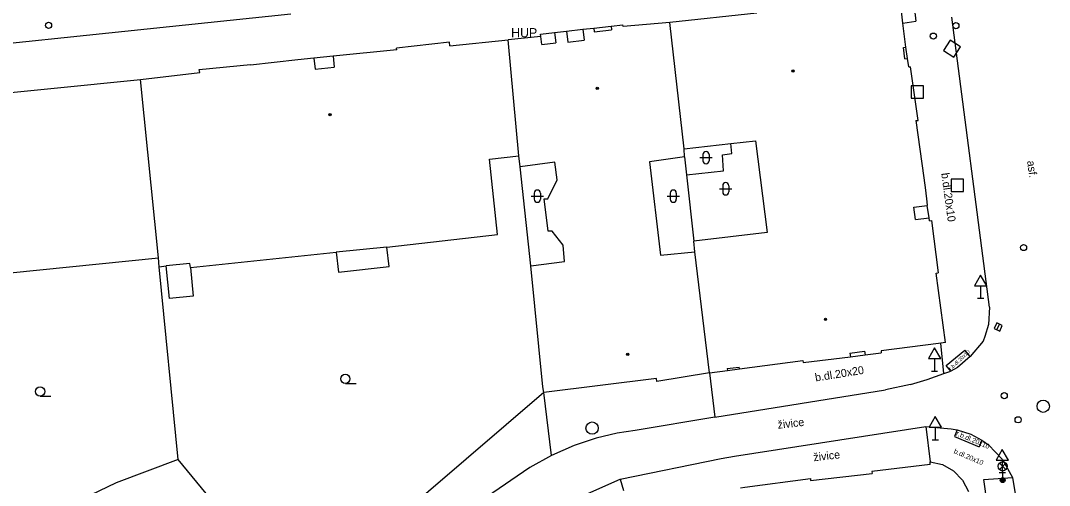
# Model space of a CAD drawing. Extents: x -600309 to -598967, y -1161267 to -1160292.
# Drawn here: x -599224.5 to -599140.9, y -1160472.9 to -1160435.2 of the extents above; entities that cross this region are included whole.
import ezdxf

# ---------------------------------------------------------------- set-up
doc = ezdxf.new("R2010")
doc.units = 0
for name, color, linetype in [('Level 10', 7, 'Continuous'), ('Level 11', 7, 'Continuous'), ('Level 26', 7, 'Continuous'), ('Level 27', 7, 'Continuous'), ('Level 28', 7, 'Continuous'), ('Level 31', 7, 'Continuous'), ('Level 33', 7, 'Continuous'), ('Level 34', 7, 'Continuous'), ('Level 36', 7, 'Continuous'), ('Level 39', 7, 'Continuous'), ('Level 40', 7, 'Continuous'), ('Level 41', 7, 'Continuous'), ('Level 5', 7, 'Continuous'), ('Level 51', 7, 'Continuous'), ('Level 54', 7, 'Continuous'), ('Level 6', 7, 'Continuous'), ('Level 7', 7, 'Continuous')]:
    doc.layers.add(name, color=color, linetype=linetype)

msp = doc.modelspace()

# ---------------------------------------------------------------- linework, layer by layer
at = {"layer": 'Level 10'}
for points in [[(-599242.55, -1160438.78), (-599202.58, -1160434.63)], [(-599145.83, -1160458.45), (-599148.88, -1160434.89)], [(-599145.83, -1160458.45), (-599145.89, -1160459.86), (-599146.21, -1160460.83)], [(-599146.21, -1160460.83), (-599146.34, -1160461.21), (-599147.4, -1160462.46), (-599148.42, -1160463.37)], [(-599152.24, -1160464.73), (-599150.89, -1160464.33), (-599149.52, -1160463.85), (-599148.96, -1160463.66)], [(-599148.42, -1160463.37), (-599148.96, -1160463.66)], [(-599152.24, -1160464.73), (-599154.27, -1160465.17)], [(-599168.13, -1160467.4), (-599154.27, -1160465.17)], [(-599168.13, -1160467.4), (-599174.61, -1160468.4699)], [(-599166.54, -1160470.57), (-599150.98, -1160468.14), (-599148.94, -1160468.34)], [(-599174.61, -1160468.4699), (-599176.07, -1160468.69), (-599177.77, -1160469.1), (-599179.56, -1160469.69), (-599181.4, -1160470.51)], [(-599148.94, -1160468.34), (-599148.44, -1160468.43), (-599147.33, -1160468.78)], [(-599147.33, -1160468.78), (-599146.44, -1160469.25), (-599145.9, -1160469.64), (-599144.75, -1160470.84), (-599143.95, -1160472.3)], [(-599181.4, -1160470.51), (-599183.17, -1160471.4699)], [(-599167.62, -1160470.74), (-599166.54, -1160470.57)], [(-599183.17, -1160471.4699), (-599189.68, -1160475.96)], [(-599175.82, -1160472.43), (-599167.62, -1160470.74)], [(-599143.95, -1160472.3), (-599143.44, -1160475.41)], [(-599194.6599, -1160484.52), (-599191.86, -1160482.03), (-599188.08, -1160479.18), (-599184.69, -1160476.9), (-599181.65, -1160475.14), (-599178.95, -1160473.82), (-599175.82, -1160472.43)]]:
    msp.add_lwpolyline(points, dxfattribs=at)
at = {"layer": 'Level 11'}
for points in [[(-599151.91, -1160434.26), (-599151.8, -1160435.23)], [(-599152.86, -1160435.37), (-599151.8, -1160435.23)], [(-599149.52, -1160463.85), (-599149.76, -1160461.39)], [(-599149.35, -1160463.19), (-599147.83, -1160461.94)], [(-599147.4, -1160462.46), (-599147.83, -1160461.94)], [(-599148.96, -1160463.66), (-599149.35, -1160463.19)], [(-599168.56, -1160463.79), (-599168.13, -1160467.4)], [(-599181.4, -1160470.51), (-599182.03, -1160465.38)], [(-599150.98, -1160468.14), (-599150.65, -1160471.03)], [(-599148.44, -1160468.43), (-599148.67, -1160468.97)], [(-599148.67, -1160468.97), (-599146.67, -1160469.8)], [(-599146.44, -1160469.25), (-599146.67, -1160469.8)], [(-599145.44, -1160478.43), (-599146.27, -1160472.47), (-599143.95, -1160472.3)], [(-599175.82, -1160472.43), (-599175.55, -1160473.36)]]:
    msp.add_lwpolyline(points, dxfattribs=at)
at = {"layer": 'Level 26'}
for points in [[(-599149.5627, -1160437.5919), (-599148.7281, -1160438.1427), (-599148.1773, -1160437.3081), (-599149.0119, -1160436.7573)], [(-599152.19, -1160441.48), (-599151.19, -1160441.48), (-599151.19, -1160440.48), (-599152.19, -1160440.48)], [(-599148.93, -1160449.06), (-599147.93, -1160449.06), (-599147.93, -1160448.06), (-599148.93, -1160448.06)]]:
    msp.add_lwpolyline(points, close=True, dxfattribs=at)
at = {"layer": 'Level 27'}
msp.add_line((-599145.2173, -1160460.2958), (-599145.0027, -1160459.8442), dxfattribs=at)
msp.add_lwpolyline([(-599144.9915, -1160460.4031), (-599144.7769, -1160459.9515), (-599145.2285, -1160459.7369), (-599145.4431, -1160460.1885)], close=True, dxfattribs=at)
for centre in [(-599141.45, -1160466.51), (-599178.1, -1160468.28)]:
    msp.add_circle(centre, 0.5, dxfattribs=at)
at = {"layer": 'Level 28'}
for centre in [(-599222.26, -1160435.56), (-599143.05, -1160453.61), (-599144.62, -1160465.65), (-599143.49, -1160467.61)]:
    msp.add_circle(centre, 0.25, dxfattribs=at)
at = {"layer": 'Level 31'}
for centre in [(-599148.55, -1160435.58), (-599150.38, -1160436.43)]:
    msp.add_circle(centre, 0.25, dxfattribs=at)
at = {"layer": 'Level 33'}
for p, q in [((-599145.015, -1160471.65), (-599144.485, -1160471.12)), ((-599145.015, -1160471.12), (-599144.485, -1160471.65)), ((-599144.75, -1160471.76), (-599144.75, -1160472.51))]:
    msp.add_line(p, q, dxfattribs=at)
for centre, radius in [((-599144.75, -1160471.385), 0.375), ((-599144.75, -1160472.51), 0.2), ((-599144.75, -1160472.51), 0.1445), ((-599144.75, -1160472.51), 0.0876)]:
    msp.add_circle(centre, radius, dxfattribs=at)
at = {"layer": 'Level 34'}
for p, q in [((-599146.54, -1160456.712), (-599146.54, -1160457.73)), ((-599146.79, -1160457.73), (-599146.29, -1160457.73)), ((-599150.28, -1160462.632), (-599150.28, -1160463.65)), ((-599150.53, -1160463.65), (-599150.03, -1160463.65)), ((-599150.2199, -1160468.212), (-599150.2199, -1160469.23)), ((-599150.4699, -1160469.23), (-599149.9699, -1160469.23)), ((-599144.78, -1160470.882), (-599144.78, -1160471.9)), ((-599145.03, -1160471.9), (-599144.53, -1160471.9))]:
    msp.add_line(p, q, dxfattribs=at)
for points in [[(-599147.04, -1160456.712), (-599146.04, -1160456.712), (-599146.54, -1160455.846)], [(-599150.78, -1160462.632), (-599149.78, -1160462.632), (-599150.28, -1160461.766)], [(-599150.7199, -1160468.212), (-599149.7199, -1160468.212), (-599150.2199, -1160467.346)], [(-599145.28, -1160470.882), (-599144.28, -1160470.882), (-599144.78, -1160470.016)]]:
    msp.add_lwpolyline(points, close=True, dxfattribs=at)
at = {"layer": 'Level 36'}
for p, q in [((-599169.346, -1160446.306), (-599168.346, -1160446.306)), ((-599169.096, -1160446.056), (-599169.096, -1160446.556)), ((-599168.596, -1160446.056), (-599168.596, -1160446.556)), ((-599167.746, -1160448.836), (-599166.746, -1160448.836)), ((-599167.496, -1160448.586), (-599167.496, -1160449.086)), ((-599166.996, -1160448.586), (-599166.996, -1160449.086)), ((-599183.056, -1160449.436), (-599182.056, -1160449.436)), ((-599182.806, -1160449.186), (-599182.806, -1160449.686)), ((-599182.306, -1160449.186), (-599182.306, -1160449.686)), ((-599172.016, -1160449.436), (-599171.016, -1160449.436)), ((-599171.766, -1160449.186), (-599171.766, -1160449.686)), ((-599171.266, -1160449.186), (-599171.266, -1160449.686)), ((-599198.15, -1160464.655), (-599197.275, -1160464.655)), ((-599222.95, -1160465.685), (-599222.075, -1160465.685))]:
    msp.add_line(p, q, dxfattribs=at)
for centre in [(-599198.1501, -1160464.2799), (-599222.9501, -1160465.3099)]:
    msp.add_circle(centre, 0.375, dxfattribs=at)
for centre, start, end in [((-599168.8457, -1160446.0563), 0, 180), ((-599168.8457, -1160446.5563), 180, 0), ((-599182.5557, -1160449.1863), 0, 180), ((-599171.5157, -1160449.1863), 0, 180), ((-599167.2457, -1160448.5863), 0, 180), ((-599182.5557, -1160449.6863), 180, 0), ((-599171.5157, -1160449.6863), 180, 0), ((-599167.2457, -1160449.0863), 180, 0)]:
    msp.add_arc(centre, 0.25, start, end, dxfattribs=at)
at = {"layer": 'Level 39'}
for centre, radius in [((-599161.79, -1160439.27), 0.09), ((-599161.79, -1160439.27), 0.0398), ((-599177.68, -1160440.68), 0.09), ((-599177.68, -1160440.68), 0.0398), ((-599199.39, -1160442.82), 0.09), ((-599199.39, -1160442.82), 0.0398), ((-599159.14, -1160459.45), 0.09), ((-599159.14, -1160459.45), 0.0398), ((-599175.21, -1160462.28), 0.09), ((-599175.21, -1160462.28), 0.0398)]:
    msp.add_circle(centre, radius, dxfattribs=at)
at = {"layer": 'Level 5'}
for points in [[(-599152.61, -1160437.32), (-599152.86, -1160435.37), (-599152.98, -1160434.4), (-599153.12, -1160433.32)], [(-599164.73, -1160434.57), (-599171.8, -1160435.32)], [(-599177.96, -1160435.78), (-599176.56, -1160435.62)], [(-599176.56, -1160435.62), (-599175.61, -1160435.52)], [(-599176.56, -1160435.62), (-599176.53, -1160435.92)], [(-599175.59, -1160435.66), (-599175.61, -1160435.52)], [(-599171.8, -1160435.32), (-599175.59, -1160435.66)], [(-599170.62, -1160445.58), (-599171.8, -1160435.32)], [(-599182.26, -1160436.46), (-599184.92, -1160436.74)], [(-599182.29, -1160436.26), (-599181.15, -1160436.13)], [(-599182.26, -1160436.46), (-599182.29, -1160436.26)], [(-599182.2, -1160437.1), (-599182.26, -1160436.46)], [(-599181.15, -1160436.13), (-599180.17, -1160436.02)], [(-599181.15, -1160436.13), (-599181.06, -1160436.98)], [(-599180.17, -1160436.02), (-599178.86, -1160435.88)], [(-599180.17, -1160436.02), (-599180.07, -1160436.92)], [(-599178.86, -1160435.88), (-599177.96, -1160435.78)], [(-599178.86, -1160435.88), (-599178.76, -1160436.77)], [(-599177.96, -1160435.78), (-599177.93, -1160436.08)], [(-599177.93, -1160436.08), (-599176.53, -1160435.92)], [(-599189.68, -1160436.93), (-599193.99, -1160437.41)], [(-599189.65, -1160437.23), (-599189.68, -1160436.93)], [(-599189.65, -1160437.23), (-599184.92, -1160436.74)], [(-599184.06, -1160446.15), (-599184.92, -1160436.74)], [(-599182.2, -1160437.1), (-599181.06, -1160436.98)], [(-599180.07, -1160436.92), (-599178.76, -1160436.77)], [(-599199.14, -1160438.07), (-599200.7, -1160438.23)], [(-599193.98, -1160437.55), (-599199.14, -1160438.07)], [(-599199.14, -1160438.07), (-599199.05, -1160438.95)], [(-599193.98, -1160437.55), (-599193.99, -1160437.41)], [(-599152.8, -1160437.35), (-599152.61, -1160437.32)], [(-599152.69, -1160438.27), (-599152.8, -1160437.35)], [(-599152.48, -1160438.24), (-599152.61, -1160437.32)], [(-599210.03, -1160439.15), (-599205.86, -1160438.74)], [(-599200.7, -1160438.23), (-599202.01, -1160438.37), (-599205.86, -1160438.78)], [(-599205.86, -1160438.74), (-599205.86, -1160438.78)], [(-599200.7, -1160438.23), (-599200.61, -1160439.11)], [(-599200.61, -1160439.11), (-599199.05, -1160438.95)], [(-599152.69, -1160438.27), (-599152.48, -1160438.24)], [(-599152.38, -1160438.94), (-599152.48, -1160438.24)], [(-599152.38, -1160438.94), (-599152.24, -1160438.92)], [(-599151.6, -1160443.28), (-599152.24, -1160438.92)], [(-599214.78, -1160439.9699), (-599209.98, -1160439.39)], [(-599209.98, -1160439.39), (-599210.03, -1160439.15)], [(-599236.68, -1160442.1599), (-599214.78, -1160439.9699)], [(-599213.34, -1160454.45), (-599214.78, -1160439.9699)], [(-599151.79, -1160443.3), (-599151.6, -1160443.28)], [(-599151.79, -1160443.3), (-599151.15, -1160447.95), (-599151.02, -1160448.95), (-599150.9, -1160449.9)], [(-599170.62, -1160445.58), (-599166.83, -1160445.1599)], [(-599170.61, -1160446.23), (-599170.62, -1160445.58)], [(-599166.83, -1160445.1599), (-599164.82, -1160444.94)], [(-599164.82, -1160444.94), (-599163.88, -1160452.4)], [(-599186.44, -1160446.44), (-599184.06, -1160446.15)], [(-599185.79, -1160452.56), (-599186.44, -1160446.44)], [(-599183.94, -1160447.04), (-599184.06, -1160446.15)], [(-599170.61, -1160446.23), (-599173.43, -1160446.6599)], [(-599181.13, -1160446.68), (-599183.94, -1160447.04)], [(-599180.93, -1160448.11), (-599181.13, -1160446.68)], [(-599173.43, -1160446.6599), (-599172.55, -1160454.23)], [(-599181.71, -1160449.65), (-599180.93, -1160448.11)], [(-599182, -1160449.6599), (-599181.71, -1160449.65)], [(-599181.67, -1160452.28), (-599182, -1160449.6599)], [(-599151.96, -1160450.34), (-599150.87, -1160450.19)], [(-599151.83, -1160451.33), (-599151.96, -1160450.34)], [(-599150.9, -1160449.9), (-599150.87, -1160450.19)], [(-599150.73, -1160451.19), (-599150.87, -1160450.19)], [(-599151.83, -1160451.33), (-599150.73, -1160451.19)], [(-599150.7, -1160451.44), (-599150.73, -1160451.19)], [(-599150.7, -1160451.44), (-599150.52, -1160451.41)], [(-599150.52, -1160451.41), (-599149.99, -1160455.66)], [(-599181.34, -1160452.27), (-599181.67, -1160452.28)], [(-599180.46, -1160453.43), (-599181.34, -1160452.27)], [(-599194.77, -1160453.57), (-599185.79, -1160452.56)], [(-599163.88, -1160452.4), (-599169.84, -1160453.1)], [(-599169.76, -1160453.95), (-599169.84, -1160453.1)], [(-599210.7199, -1160455.24), (-599198.9, -1160454)], [(-599194.77, -1160453.57), (-599198.9, -1160454)], [(-599180.34, -1160454.75), (-599180.46, -1160453.43)], [(-599172.55, -1160454.23), (-599169.76, -1160453.95)], [(-599168.56, -1160463.79), (-599169.76, -1160453.95)], [(-599235.04, -1160456.65), (-599213.34, -1160454.45)], [(-599213.27, -1160455.18), (-599213.34, -1160454.45)], [(-599183.09, -1160455.09), (-599180.34, -1160454.75)], [(-599213.27, -1160455.18), (-599212.7, -1160455.1)], [(-599210.79, -1160454.9), (-599212.7, -1160455.1)], [(-599210.7199, -1160455.24), (-599210.79, -1160454.9)], [(-599182.11, -1160464.94), (-599183.09, -1160455.09)], [(-599150.14, -1160455.68), (-599149.99, -1160455.66)], [(-599149.4, -1160461.34), (-599150.14, -1160455.68)], [(-599149.4, -1160461.34), (-599149.76, -1160461.39), (-599149.95, -1160461.42), (-599154.63, -1160462)], [(-599157.16, -1160462.18), (-599155.97, -1160462.04)], [(-599157.16, -1160462.18), (-599157.12, -1160462.48)], [(-599157.12, -1160462.48), (-599155.93, -1160462.33)], [(-599155.97, -1160462.04), (-599155.93, -1160462.33)], [(-599155.93, -1160462.33), (-599154.61, -1160462.17)], [(-599154.63, -1160462), (-599154.61, -1160462.17)], [(-599166.13, -1160463.47), (-599160.97, -1160462.79)], [(-599160.97, -1160462.79), (-599160.95, -1160462.96)], [(-599160.95, -1160462.96), (-599157.12, -1160462.48)], [(-599168.56, -1160463.79), (-599172.84, -1160464.5)], [(-599168.56, -1160463.79), (-599167.11, -1160463.6)], [(-599167.13, -1160463.45), (-599166.15, -1160463.32)], [(-599167.13, -1160463.45), (-599167.11, -1160463.6)], [(-599167.11, -1160463.6), (-599166.13, -1160463.47)], [(-599166.13, -1160463.47), (-599166.15, -1160463.32)], [(-599172.86, -1160464.26), (-599182.03, -1160465.38)], [(-599172.84, -1160464.5), (-599172.86, -1160464.26)], [(-599182.03, -1160465.38), (-599182.11, -1160464.94)], [(-599150.63, -1160471.23), (-599155.38, -1160471.82)], [(-599150.63, -1160471.23), (-599150.65, -1160471.03)], [(-599150.65, -1160471.03), (-599149.64, -1160471.25), (-599148.73, -1160471.76), (-599148.01, -1160472.5), (-599147.53, -1160473.43)], [(-599166.04, -1160473.14), (-599165.7, -1160473.09), (-599160.37, -1160472.39)], [(-599160.37, -1160472.39), (-599160.36, -1160472.54)], [(-599160.36, -1160472.54), (-599155.36, -1160471.97)], [(-599155.38, -1160471.82), (-599155.36, -1160471.97)]]:
    msp.add_lwpolyline(points, dxfattribs=at)
at = {"layer": 'Level 51'}
for points in [[(-599170.61, -1160446.23), (-599170.44, -1160447.71)], [(-599183.09, -1160455.09), (-599183.94, -1160447.04)], [(-599170.44, -1160447.71), (-599169.84, -1160453.1)], [(-599198.9, -1160454), (-599198.7, -1160455.6)], [(-599194.58, -1160455.14), (-599194.77, -1160453.57)], [(-599211.7199, -1160470.83), (-599213.27, -1160455.18)], [(-599212.44, -1160457.75), (-599212.7, -1160455.1)], [(-599210.7199, -1160455.24), (-599210.52, -1160457.56)], [(-599198.7, -1160455.6), (-599194.58, -1160455.14)], [(-599210.52, -1160457.56), (-599212.44, -1160457.75)], [(-599211.7199, -1160470.83), (-599216.77, -1160472.74)], [(-599216.77, -1160472.74), (-599222.98, -1160475.7)]]:
    msp.add_lwpolyline(points, dxfattribs=at)
at = {"layer": 'Level 54'}
for points in [[(-599166.75, -1160445.9699), (-599166.83, -1160445.1599)], [(-599167.52, -1160446.08), (-599166.75, -1160445.9699)], [(-599167.42, -1160447.37), (-599167.52, -1160446.08)], [(-599170.44, -1160447.71), (-599167.42, -1160447.37)]]:
    msp.add_lwpolyline(points, dxfattribs=at)
at = {"layer": 'Level 6'}
for points in [[(-599177.93, -1160436.08), (-599176.53, -1160435.92)], [(-599182.2, -1160437.1), (-599181.06, -1160436.98)], [(-599180.07, -1160436.92), (-599178.76, -1160436.77)], [(-599152.69, -1160438.27), (-599152.8, -1160437.35)], [(-599200.61, -1160439.11), (-599199.05, -1160438.95)], [(-599151.83, -1160451.33), (-599151.96, -1160450.34)], [(-599157.16, -1160462.18), (-599155.97, -1160462.04)], [(-599167.13, -1160463.45), (-599166.15, -1160463.32)]]:
    msp.add_lwpolyline(points, dxfattribs=at)
at = {"layer": 'Level 7'}
for points in [[(-599182.03, -1160465.38), (-599200.77, -1160481.4699)], [(-599206.55, -1160477.13), (-599211.7199, -1160470.83)]]:
    msp.add_lwpolyline(points, dxfattribs=at)

# ---------------------------------------------------------------- texts
at = {"layer": 'Level 40'}
for s, height, rotation, p in [('asf.', 0.65, 278, (-599142.77, -1160446.59)), ('b.dl.20x10', 0.65, 277.801517, (-599149.74, -1160447.58)), ('r.b.dl.20x10', 0.3, 43, (-599148.96, -1160463.6)), ('b.dl.20x20', 0.65, 9.15845, (-599159.94, -1160464.5)), ('živice', 0.65, 6.478697, (-599163, -1160468.34)), ('r.b.dl.20x10', 0.4, 337, (-599148.57, -1160468.86)), ('živice', 0.65, 6.478697, (-599160.09, -1160470.98)), ('b.dl.20x10', 0.4, 337, (-599148.76, -1160470.31))]:
    msp.add_text(s, height=height, rotation=rotation, dxfattribs=at).set_placement(p)
at = {"layer": 'Level 41'}
msp.add_text('HUP', height=0.75, dxfattribs=at).set_placement((-599184.68, -1160436.53))

doc.saveas('drawing.dxf')
